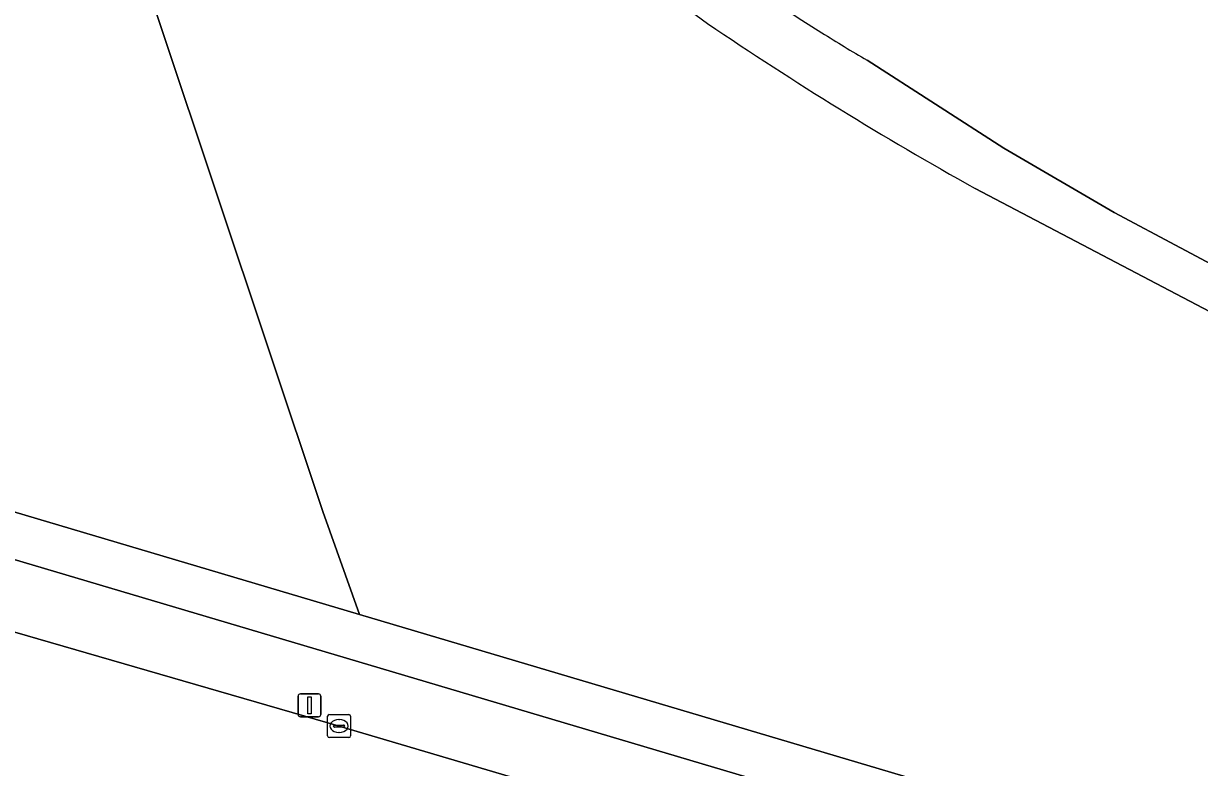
# Model space of a CAD drawing. Extents: x 160349 to 161355, y 381727 to 382854.
# Drawn here: x 161088.5 to 161139.9, y 381790.9 to 381823.4 of the extents above; entities that cross this region are included whole.
import ezdxf

# ---------------------------------------------------------------- set-up
doc = ezdxf.new("R2010")
doc.units = 0
for name, color, linetype in [('IMGEO_Berm_groen', 7, 'Continuous'), ('IMGEO_Kolk', 7, 'Continuous'), ('IMGEO_Lichtmast', 7, 'Continuous'), ('IMGEO_Loofbos', 7, 'Continuous'), ('IMGEO_Moeras', 7, 'Continuous'), ('IMGEO_Rijbaan_lokaal_open', 7, 'Continuous'), ('IMGEO_Voetpad_halfverhard', 7, 'Continuous'), ('IMGEO_Voetpad_open', 7, 'Continuous')]:
    doc.layers.add(name, color=color, linetype=linetype)

msp = doc.modelspace()

# ---------------------------------------------------------------- linework, layer by layer
at = {"layer": 'IMGEO_Berm_groen'}
for points in [[(161031.625, 381818.82), (160955.513, 381841.449), (160954.847, 381839.559), (160956.573, 381839.047), (160962.274, 381837.351), (160975.098, 381833.536), (161000, 381826.127), (161102.641, 381795.637), (161156.616, 381779.603), (161156.846, 381779.535)], [(161158.381, 381781.165), (161103.211, 381797.554), (161031.625, 381818.82)]]:
    msp.add_lwpolyline(points, dxfattribs=at)
at = {"layer": 'IMGEO_Kolk'}
for p, q in [((161101.817, 381792.246), (161101.817, 381793.098)), ((161101.892, 381793.172), (161102.744, 381793.172)), ((161102.305, 381792.952), (161102.33, 381792.952)), ((161102.818, 381793.098), (161102.818, 381792.246)), ((161102.076, 381792.666), (161102.076, 381792.678)), ((161102.514, 381792.629), (161102.116, 381792.629)), ((161102.119, 381792.715), (161102.517, 381792.715)), ((161102.328, 381792.392), (161102.303, 381792.392)), ((161102.56, 381792.678), (161102.56, 381792.666)), ((161102.744, 381792.172), (161101.892, 381792.172))]:
    msp.add_line(p, q, dxfattribs=at)
for points in [[(161101.817, 381792.246), (161101.817, 381793.098)], [(161101.892, 381793.172), (161102.744, 381793.172)], [(161102.818, 381793.098), (161102.818, 381792.246)], [(161102.744, 381792.172), (161101.892, 381792.172)]]:
    msp.add_lwpolyline(points, dxfattribs=at)
for centre, radius, start, end in [((161101.894, 381793.096), 0.0765, 91.552, 178.448), ((161101.894, 381793.096), 0.0765, 91.552, 178.448), ((161102.742, 381793.096), 0.0765, 1.552, 88.448), ((161102.742, 381793.096), 0.0765, 1.552, 88.448), ((161102.116, 381792.675), 0.0403, 85.8775, 175.7526), ((161102.113, 381792.665), 0.0366, 178.938, 274.7102), ((161102.517, 381792.672), 0.043, 264.8664, 352.4533), ((161102.521, 381792.677), 0.0386, 1.7309, 96.639), ((161101.894, 381792.248), 0.0765, 181.552, 268.448), ((161101.894, 381792.248), 0.0765, 181.552, 268.448), ((161102.742, 381792.248), 0.0765, 271.552, 358.448), ((161102.742, 381792.248), 0.0765, 271.552, 358.448)]:
    msp.add_arc(centre, radius, start, end, dxfattribs=at)
for centre, major_axis, ratio, start_param, end_param in [((161102.304, 381792.672), (-0.387, 0.002), 0.722429, 4.712389, 7.853982), ((161102.329, 381792.672), (-0.39, 0.002), 0.717154, 1.570796, 4.712389)]:
    msp.add_ellipse(centre, major_axis=major_axis, ratio=ratio, start_param=start_param, end_param=end_param, dxfattribs=at)
at = {"layer": 'IMGEO_Lichtmast'}
for p, q in [((161100.527, 381793.177), (161100.527, 381793.977)), ((161100.527, 381793.977), (161100.527, 381793.177)), ((161100.627, 381794.077), (161101.417, 381794.077)), ((161101.417, 381794.077), (161100.627, 381794.077)), ((161101.517, 381793.977), (161101.517, 381793.177)), ((161101.517, 381793.177), (161101.517, 381793.977)), ((161101.417, 381793.077), (161100.627, 381793.077)), ((161100.627, 381793.077), (161101.417, 381793.077))]:
    msp.add_line(p, q, dxfattribs=at)
msp.add_lwpolyline([(161100.947, 381793.952), (161101.097, 381793.952), (161101.097, 381793.202), (161100.947, 381793.202), (161100.947, 381793.952)], dxfattribs=at)
for centre, start, end in [((161100.627, 381793.977), 90, 180), ((161100.627, 381793.977), 90, 180), ((161101.417, 381793.977), 0, 90), ((161101.417, 381793.977), 360, 90), ((161100.627, 381793.177), 180, 270), ((161100.627, 381793.177), 180, 270), ((161101.417, 381793.177), 270, 0), ((161101.417, 381793.177), 270, 0)]:
    msp.add_arc(centre, 0.1, start, end, dxfattribs=at)
at = {"layer": 'IMGEO_Loofbos'}
for points in [[(161078.625, 381872.719), (161078.169, 381872.188), (161101.61, 381802.046), (161103.211, 381797.554), (161158.381, 381781.165)], [(161125.388, 381821.765), (161131.365, 381817.919), (161136.187, 381815.11), (161141.989, 381812.032), (161144.565, 381810.64), (161149.12, 381808.427), (161153.464, 381806.616), (161155.96, 381805.657)], [(161140.651, 381810.626), (161130.118, 381816.16)]]:
    msp.add_lwpolyline(points, dxfattribs=at)
for centre, radius, start, end in [((161205.849, 381944.206), 149.148, 226.54725, 234.11226), ((161178.168, 381910.78), 103.486, 229.00258, 238.05208), ((161206.208, 381952.703), 156.313, 235.83176, 240.87075), ((161179.315, 381912.679), 105.705, 238.06897, 239.32507)]:
    msp.add_arc(centre, radius, start, end, dxfattribs=at)
at = {"layer": 'IMGEO_Moeras'}
msp.add_lwpolyline([(161033.54, 381832.906), (161032.164, 381822.578), (161031.625, 381818.82), (161103.211, 381797.554), (161101.61, 381802.046), (161078.169, 381872.188), (161076.916, 381870.729), (161075.92, 381869.18), (161073.535, 381864.21), (161069.475, 381853.845)], dxfattribs=at)
at = {"layer": 'IMGEO_Rijbaan_lokaal_open'}
for points in [[(161102.318, 381792.671), (161101.829, 381792.813), (161082.36, 381798.448), (161066.152, 381803.279), (161064.125, 381796.368), (161066.717, 381795.606), (161077.326, 381792.38), (161080.438, 381791.494), (161081.572, 381791.271), (161081.767, 381791.116), (161084.955, 381790.21), (161086.493, 381789.773), (161100.222, 381785.739), (161113.929, 381781.663), (161116.586, 381780.87), (161117.826, 381780.498), (161119.788, 381779.908), (161126.928, 381777.795)], [(161127.161, 381777.266), (161126.712, 381777.135), (161128.053, 381772.398), (161136.147, 381774.997), (161140.516, 381773.679), (161160.39, 381767.88), (161162.455, 381774.886), (161102.318, 381792.671)]]:
    msp.add_lwpolyline(points, dxfattribs=at)
at = {"layer": 'IMGEO_Voetpad_halfverhard'}
for points in [[(161141.989, 381812.032), (161136.187, 381815.11), (161131.365, 381817.919), (161125.388, 381821.765)], [(161130.118, 381816.16), (161140.651, 381810.626), (161143.827, 381808.954), (161146.955, 381807.427), (161150.711, 381805.426), (161153.372, 381804.299), (161155.788, 381803.399)]]:
    msp.add_lwpolyline(points, dxfattribs=at)
for centre, radius, start, end in [((161205.849, 381944.206), 149.148, 226.54725, 234.11226), ((161178.168, 381910.78), 103.486, 229.00258, 238.05208), ((161206.208, 381952.703), 156.313, 235.83176, 240.87075), ((161179.315, 381912.679), 105.705, 238.06897, 239.32507)]:
    msp.add_arc(centre, radius, start, end, dxfattribs=at)
at = {"layer": 'IMGEO_Voetpad_open'}
for points in [[(161191.57, 381769.321), (161162.058, 381777.989), (161160.911, 381778.329), (161156.846, 381779.535), (161156.616, 381779.603), (161102.641, 381795.637), (161000, 381826.127)], [(161000, 381822.929), (161043.242, 381810.141), (161059.868, 381805.151), (161061.646, 381804.627), (161066.152, 381803.279), (161082.36, 381798.448), (161101.829, 381792.813), (161102.318, 381792.671), (161162.455, 381774.886), (161167.01, 381773.539), (161178.713, 381770.078), (161186.529, 381767.794), (161198.004, 381764.474)]]:
    msp.add_lwpolyline(points, dxfattribs=at)

doc.saveas('drawing.dxf')
